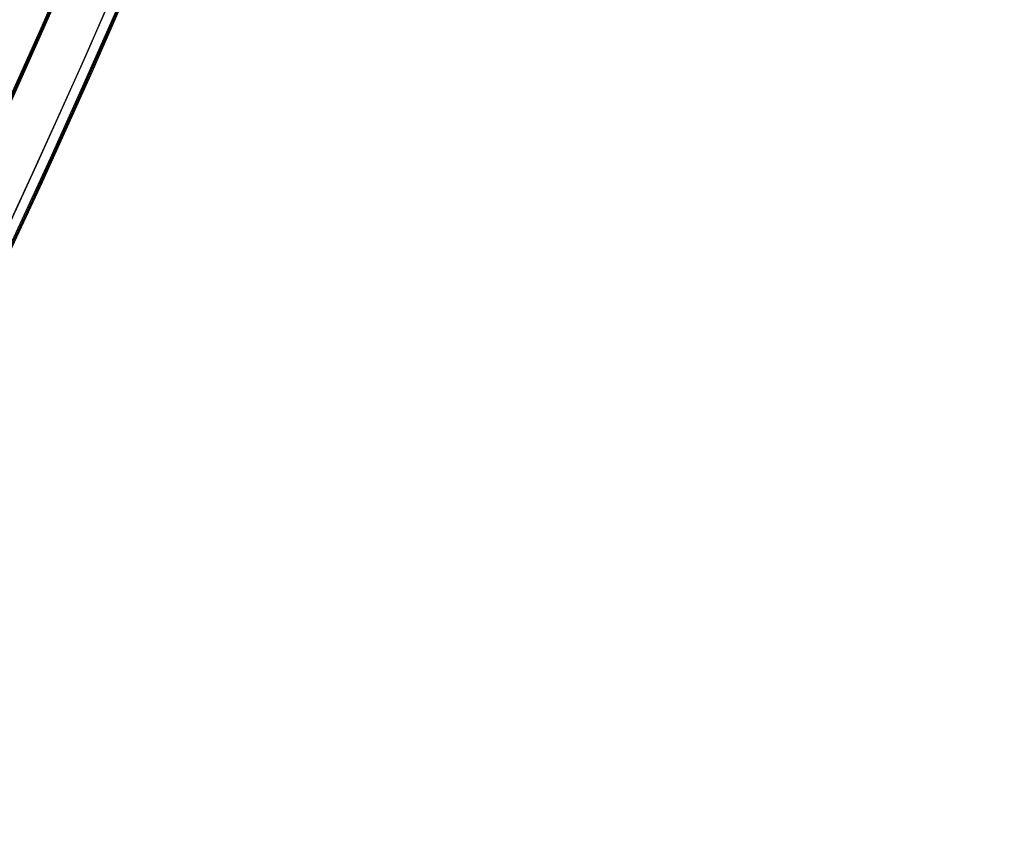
# Model space of a CAD drawing. Header units: millimetres. Extents: x -83 to 676, y -83 to 676.
# Tile 580 of 656: x 516 to 540, y 179 to 199. Entities that reach past the tile are written whole.
import ezdxf

# ---------------------------------------------------------------- set-up
doc = ezdxf.new("R2010")
doc.units = ezdxf.units.MM
doc.header["$MEASUREMENT"] = 0
doc.layers.add('IGES level 0', color=7, linetype='Continuous', true_color=0xff7878)

msp = doc.modelspace()

# ---------------------------------------------------------------- linework, layer by layer
at = {"layer": 'IGES level 0', "color": 153, "true_color": 0x5393cf}
for centre, radius in [((296.5, 296.5), 296.5), ((296.5, 296.5, -1.19999999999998), 296.5000000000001), ((296.4999999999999, 296.4999999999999), 241), ((296.5, 296.4999999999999, -1.19999999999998), 241.0000000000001)]:
    msp.add_circle(centre, radius, dxfattribs=at)
at = {"layer": 'IGES level 0'}
for centre, radius in [((296.5, 296.5, 47), 296.5000000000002), ((296.5, 296.5), 296.5000000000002), ((296.5, 296.5, 47), 295.3000000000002), ((296.5, 296.5000000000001), 295.3000000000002)]:
    msp.add_circle(centre, radius, dxfattribs=at)
at = {"layer": 'IGES level 0', "color": 124, "true_color": 0x1aa180}
for centre, radius in [((296.5, 296.5, 47.0000000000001), 294.9999999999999), ((296.5, 296.5000000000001, 45.8000000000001), 294.9999999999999), ((296.5, 296.5, 47.0000000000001), 242.4999999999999), ((296.5, 296.5, 45.8000000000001), 242.4999999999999)]:
    msp.add_circle(centre, radius, dxfattribs=at)
at = {"layer": 'IGES level 0', "color": 31, "true_color": 0xffba87}
for centre, radius in [((296.5, 296.5000000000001), 242.2000000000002), ((296.5, 296.5000000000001, 47), 242.2000000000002), ((296.5, 296.5), 241.0000000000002), ((296.4999999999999, 296.4999999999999, 47), 241.0000000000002)]:
    msp.add_circle(centre, radius, dxfattribs=at)
for centre, radius, start in [((296.5000000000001, 296.5000000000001), 242.2000000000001, 315), ((296.5000000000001, 296.5, 47), 242.2000000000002, 315.0000000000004), ((296.5, 296.5, 23.5), 242.2000000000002, 315), ((296.5000000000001, 296.5, 47), 241.0000000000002, 315.0000000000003), ((296.5000000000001, 296.5000000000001), 241.0000000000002, 314.9999999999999), ((296.5, 296.5, 23.5), 241.0000000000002, 315)]:
    msp.add_arc(centre, radius, start, 135, dxfattribs=at)
at = {"layer": 'IGES level 0'}
for centre, radius, start, end in [((296.5, 296.5), 296.5000000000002, 225, 45), ((296.5, 296.5, 47), 296.5000000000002, 224.9999999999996, 45), ((296.5, 296.5, 23.5), 296.5000000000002, 225, 45), ((296.5, 296.5000000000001, 47), 295.3000000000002, 224.9999999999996, 44.99999999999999), ((296.5, 296.5000000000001), 295.3000000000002, 225, 44.99999999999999), ((296.5, 296.5, 23.5), 295.3000000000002, 225, 45.00000000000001)]:
    msp.add_arc(centre, radius, start, end, dxfattribs=at)
at = {"layer": 'IGES level 0', "color": 153, "true_color": 0x5393cf}
for centre, radius, start in [((296.5, 296.5, -1.19999999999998), 296.5, 164.9999999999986), ((296.5000000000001, 296.5000000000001), 296.5000000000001, 164.9999999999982), ((296.5000000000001, 296.5, -0.59999999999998), 296.5000000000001, 164.9999999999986), ((296.5, 296.4999999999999, -1.19999999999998), 241.0000000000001, 164.9999999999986), ((296.4999999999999, 296.5), 241.0000000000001, 164.9999999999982), ((296.5, 296.5, -0.59999999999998), 241, 164.9999999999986)]:
    msp.add_arc(centre, radius, start, 344.9999999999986, dxfattribs=at)
at = {"layer": 'IGES level 0', "color": 124, "true_color": 0x1aa180}
for centre, radius, start in [((296.5, 296.5, 45.8000000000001), 294.9999999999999, 164.9999999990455), ((296.4999999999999, 296.5, 47.0000000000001), 294.9999999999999, 164.9999999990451), ((296.5000000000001, 296.5, 46.4000000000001), 294.9999999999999, 164.9999999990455), ((296.5, 296.5, 45.8000000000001), 242.4999999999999, 164.9999999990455), ((296.5, 296.5000000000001, 47.00000000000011), 242.4999999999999, 164.9999999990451), ((296.4999999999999, 296.5, 46.4000000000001), 242.5, 164.9999999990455)]:
    msp.add_arc(centre, radius, start, 344.9999999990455, dxfattribs=at)

doc.saveas('drawing.dxf')
